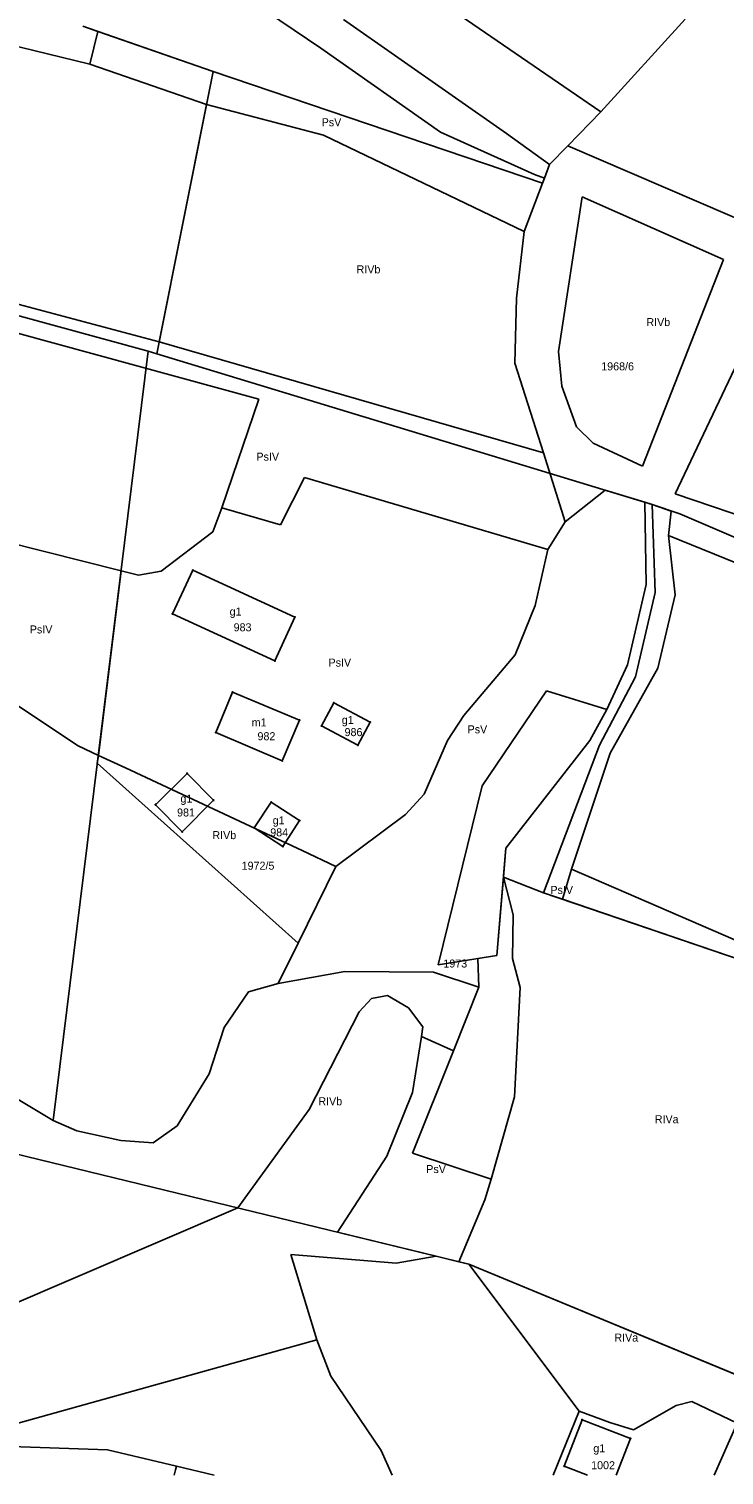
# Model space of a CAD drawing. Extents: x 7498273 to 7499989, y 5499795 to 5500810.
# Drawn here: x 7499439.5 to 7499569.7, y 5499795 to 5500066 of the extents above; entities that cross this region are included whole.
import ezdxf

# ---------------------------------------------------------------- set-up
doc = ezdxf.new("R2010")
doc.units = 0
for name, color, linetype in [('209-oznaczenie konturu klasyfikacyjnego', 7, 'Continuous'), ('211-numer działki ewidencyjnej', 7, 'Continuous'), ('217-kontur klasyfikacyjny', 7, 'Continuous'), ('218-kontur użytku gruntowego', 7, 'Continuous'), ('219-działka ewidencyjna', 7, 'Continuous'), ('312-budynek ewidencyjny', 7, 'Continuous'), ('312-oznaczenie budynku ewidencyjnego', 7, 'Continuous'), ('312-oznaczenie budynku ewidencyjnego-Atr117', 7, 'Continuous'), ('Punkt budynku', 7, 'Continuous')]:
    doc.layers.add(name, color=color, linetype=linetype)

# ---------------------------------------------------------------- blocks, each defined once
blk = doc.blocks.new('PUNKTBUD')
blk.add_circle((0, 0), 0.09)

msp = doc.modelspace()

# ---------------------------------------------------------------- linework, layer by layer
at = {"layer": '217-kontur klasyfikacyjny'}
for points in [[(7499450.96, 5500059.44), (7499391.03, 5500074.12)], [(7499449.6, 5500066.53), (7499452.43, 5500065.55)], [(7499452.43, 5500065.55), (7499450.96, 5500059.44)], [(7499474.02, 5500058.07), (7499452.43, 5500065.55)], [(7499472.79, 5500051.9), (7499450.96, 5500059.44)], [(7499535.75, 5500037.15), (7499474.02, 5500058.07)], [(7499463.91, 5500007.39), (7499472.79, 5500051.9)], [(7499472.79, 5500051.9), (7499494.72, 5500046.16)], [(7499494.72, 5500046.16), (7499532.29, 5500028.06)], [(7499540.44, 5500044.14), (7499537, 5500040.61)], [(7499582.85, 5500025.9), (7499540.44, 5500044.14)], [(7499537, 5500040.61), (7499536.08, 5500038.09)], [(7499532.29, 5500028.06), (7499535.75, 5500037.15)], [(7499536.08, 5500038.09), (7499535.75, 5500037.15)], [(7499538.71, 5500005.56), (7499543.13, 5500034.6)], [(7499543.13, 5500034.6), (7499569.65, 5500022.85)], [(7499368.14, 5500027.95), (7499482.6, 5499996.67)], [(7499379.58, 5500029.9), (7499463.91, 5500007.39)], [(7499530.84, 5500015.57), (7499532.29, 5500028.06)], [(7499560.59, 5499978.93), (7499582.85, 5500025.9)], [(7499569.65, 5500022.85), (7499554.44, 5499984.09)], [(7499530.56, 5500003.43), (7499530.84, 5500015.57)], [(7499535.89, 5499986.58), (7499463.91, 5500007.39)], [(7499535.89, 5499986.58), (7499530.56, 5500003.43)], [(7499539.33, 5499999.08), (7499538.71, 5500005.56)], [(7499542.07, 5499991.45), (7499539.33, 5499999.08)], [(7499482.6, 5499996.67), (7499475.66, 5499976.32)], [(7499545.2, 5499988.43), (7499542.07, 5499991.45)], [(7499554.44, 5499984.09), (7499545.2, 5499988.43)], [(7499539.97, 5499973.65), (7499535.89, 5499986.58)], [(7499486.65, 5499973.09), (7499491.13, 5499981.97)], [(7499491.13, 5499981.97), (7499536.74, 5499968.5)], [(7499547.45, 5499979.6), (7499539.97, 5499973.65)], [(7499554.88, 5499977.33), (7499547.45, 5499979.6)], [(7499595.16, 5499967.18), (7499560.59, 5499978.93)], [(7499475.66, 5499976.32), (7499473.97, 5499971.81)], [(7499475.66, 5499976.32), (7499486.65, 5499973.09)], [(7499555.13, 5499961.92), (7499554.88, 5499977.33)], [(7499556.27, 5499976.91), (7499554.88, 5499977.33)], [(7499559.84, 5499975.69), (7499556.27, 5499976.91)], [(7499456.78, 5499964.49), (7499420.59, 5499973.59)], [(7499536.74, 5499968.5), (7499539.97, 5499973.65)], [(7499559.34, 5499971.08), (7499559.84, 5499975.69)], [(7499473.97, 5499971.81), (7499464.31, 5499964.43)], [(7499560.56, 5499959.98), (7499559.34, 5499971.08)], [(7499559.34, 5499971.08), (7499619.31, 5499946.76)], [(7499534.35, 5499957.97), (7499536.74, 5499968.5)], [(7499452.53, 5499929.9), (7499456.78, 5499964.49)], [(7499460.03, 5499963.67), (7499456.78, 5499964.49)], [(7499464.31, 5499964.43), (7499460.03, 5499963.67)], [(7499551.61, 5499946.89), (7499555.13, 5499961.92)], [(7499557.33, 5499946.24), (7499560.56, 5499959.98)], [(7499530.63, 5499948.73), (7499534.35, 5499957.97)], [(7499426.37, 5499946.58), (7499448.74, 5499931.67)], [(7499521.01, 5499937.36), (7499530.63, 5499948.73)], [(7499547.75, 5499938.48), (7499551.61, 5499946.89)], [(7499548.38, 5499930.3), (7499557.33, 5499946.24)], [(7499544.56, 5499932.68), (7499547.75, 5499938.48)], [(7499517.94, 5499932.69), (7499521.01, 5499937.36)], [(7499513.53, 5499922.62), (7499517.94, 5499932.69)], [(7499528.84, 5499912.48), (7499544.56, 5499932.68)], [(7499448.74, 5499931.67), (7499452.53, 5499929.9)], [(7499452.34, 5499928.44), (7499452.53, 5499929.9)], [(7499452.53, 5499929.9), (7499457.59, 5499927.54)], [(7499541.18, 5499908.6), (7499548.38, 5499930.3)], [(7499489.96, 5499894.72), (7499452.34, 5499928.44)], [(7499457.59, 5499927.54), (7499490.72, 5499912.05)], [(7499510.08, 5499918.82), (7499513.53, 5499922.62)], [(7499497.03, 5499909.1), (7499510.08, 5499918.82)], [(7499490.72, 5499912.05), (7499497.03, 5499909.1)], [(7499528.39, 5499907.08), (7499528.84, 5499912.48)], [(7499497.03, 5499909.1), (7499489.96, 5499894.72)], [(7499539.45, 5499902.93), (7499541.18, 5499908.6)], [(7499587.74, 5499888.42), (7499541.18, 5499908.6)], [(7499527.18, 5499892.39), (7499528.39, 5499907.08)], [(7499535.88, 5499904.15), (7499528.39, 5499907.08)], [(7499528.39, 5499907.08), (7499530.23, 5499899.99)], [(7499539.45, 5499902.93), (7499535.88, 5499904.15)], [(7499573.12, 5499891.48), (7499539.45, 5499902.93)], [(7499530.23, 5499899.99), (7499530.07, 5499891.85)], [(7499489.96, 5499894.72), (7499486.24, 5499887.16)], [(7499523.59, 5499891.82), (7499527.18, 5499892.39)], [(7499498.72, 5499889.4), (7499486.24, 5499887.16)], [(7499515.32, 5499889.25), (7499498.72, 5499889.4)], [(7499523.78, 5499886.46), (7499515.32, 5499889.25)], [(7499523.78, 5499886.46), (7499523.59, 5499891.82)], [(7499530.07, 5499891.85), (7499531.53, 5499886.41)], [(7499486.24, 5499887.16), (7499480.63, 5499885.61)], [(7499480.63, 5499885.61), (7499476.07, 5499878.91)], [(7499501.39, 5499881.81), (7499503.67, 5499884.36)], [(7499503.67, 5499884.36), (7499506.7, 5499884.92)], [(7499506.7, 5499884.92), (7499510.63, 5499882.57)], [(7499519.03, 5499874.52), (7499523.78, 5499886.46)], [(7499531.53, 5499886.41), (7499530.45, 5499865.89)], [(7499492.01, 5499863.53), (7499501.39, 5499881.81)], [(7499510.63, 5499882.57), (7499513.32, 5499879.05)], [(7499476.07, 5499878.91), (7499473.31, 5499870.22)], [(7499513.32, 5499879.05), (7499513.04, 5499877.23)], [(7499511.39, 5499866.7), (7499513.04, 5499877.23)], [(7499513.04, 5499877.23), (7499519.03, 5499874.52)], [(7499444.1, 5499861.48), (7499423.87, 5499873.6)], [(7499511.35, 5499855.36), (7499519.03, 5499874.52)], [(7499473.31, 5499870.22), (7499467.29, 5499860.46)], [(7499506.56, 5499854.77), (7499511.39, 5499866.7)], [(7499530.45, 5499865.89), (7499526.11, 5499850.46)], [(7499478.68, 5499845.08), (7499492.01, 5499863.53)], [(7499448.5, 5499859.51), (7499444.1, 5499861.48)], [(7499456.73, 5499857.7), (7499448.5, 5499859.51)], [(7499467.29, 5499860.46), (7499462.81, 5499857.31)], [(7499462.81, 5499857.31), (7499456.73, 5499857.7)], [(7499497.32, 5499840.54), (7499506.56, 5499854.77)], [(7499526.11, 5499850.46), (7499511.35, 5499855.36)], [(7499524.93, 5499846.6), (7499526.11, 5499850.46)], [(7499520.08, 5499834.99), (7499524.93, 5499846.6)], [(7499434.12, 5499826), (7499478.68, 5499845.08)], [(7499515.78, 5499836.04), (7499497.32, 5499840.54)], [(7499493.48, 5499820.35), (7499488.58, 5499836.36)], [(7499488.58, 5499836.36), (7499508.29, 5499834.73)], [(7499508.29, 5499834.73), (7499515.78, 5499836.04)], [(7499520.08, 5499834.99), (7499515.78, 5499836.04)], [(7499521.93, 5499834.54), (7499520.08, 5499834.99)], [(7499542.61, 5499806.98), (7499521.93, 5499834.54)], [(7499521.93, 5499834.54), (7499574.43, 5499812.83)], [(7499493.48, 5499820.35), (7499423.34, 5499800.83)], [(7499496.07, 5499813.57), (7499493.48, 5499820.35)], [(7499505.52, 5499799.64), (7499496.07, 5499813.57)], [(7499552.75, 5499803.53), (7499560.73, 5499808.09)], [(7499560.73, 5499808.09), (7499563.66, 5499808.78)], [(7499563.66, 5499808.78), (7499572.2, 5499804.78)], [(7499537.733, 5499795.022), (7499542.61, 5499806.98)], [(7499542.61, 5499806.98), (7499548.3, 5499804.87)], [(7499548.3, 5499804.87), (7499552.75, 5499803.53)], [(7499572.2, 5499804.78), (7499567.876, 5499795.022)], [(7499507.57, 5499795.022), (7499505.52, 5499799.64)]]:
    msp.add_lwpolyline(points, dxfattribs=at)
at = {"layer": '218-kontur użytku gruntowego'}
for points in [[(7499450.96, 5500059.44), (7499391.03, 5500074.12)], [(7499449.6, 5500066.53), (7499452.43, 5500065.55)], [(7499452.43, 5500065.55), (7499450.96, 5500059.44)], [(7499474.02, 5500058.07), (7499452.43, 5500065.55)], [(7499472.79, 5500051.9), (7499450.96, 5500059.44)], [(7499535.75, 5500037.15), (7499474.02, 5500058.07)], [(7499463.91, 5500007.39), (7499472.79, 5500051.9)], [(7499472.79, 5500051.9), (7499494.72, 5500046.16)], [(7499494.72, 5500046.16), (7499532.29, 5500028.06)], [(7499540.44, 5500044.14), (7499537, 5500040.61)], [(7499582.85, 5500025.9), (7499540.44, 5500044.14)], [(7499537, 5500040.61), (7499536.08, 5500038.09)], [(7499532.29, 5500028.06), (7499535.75, 5500037.15)], [(7499536.08, 5500038.09), (7499535.75, 5500037.15)], [(7499538.71, 5500005.56), (7499543.13, 5500034.6)], [(7499543.13, 5500034.6), (7499569.65, 5500022.85)], [(7499368.14, 5500027.95), (7499482.6, 5499996.67)], [(7499379.58, 5500029.9), (7499463.91, 5500007.39)], [(7499530.84, 5500015.57), (7499532.29, 5500028.06)], [(7499560.59, 5499978.93), (7499582.85, 5500025.9)], [(7499569.65, 5500022.85), (7499554.44, 5499984.09)], [(7499530.56, 5500003.43), (7499530.84, 5500015.57)], [(7499535.89, 5499986.58), (7499463.91, 5500007.39)], [(7499535.89, 5499986.58), (7499530.56, 5500003.43)], [(7499539.33, 5499999.08), (7499538.71, 5500005.56)], [(7499542.07, 5499991.45), (7499539.33, 5499999.08)], [(7499482.6, 5499996.67), (7499475.66, 5499976.32)], [(7499545.2, 5499988.43), (7499542.07, 5499991.45)], [(7499554.44, 5499984.09), (7499545.2, 5499988.43)], [(7499539.97, 5499973.65), (7499535.89, 5499986.58)], [(7499486.65, 5499973.09), (7499491.13, 5499981.97)], [(7499491.13, 5499981.97), (7499536.74, 5499968.5)], [(7499547.45, 5499979.6), (7499539.97, 5499973.65)], [(7499554.88, 5499977.33), (7499547.45, 5499979.6)], [(7499595.16, 5499967.18), (7499560.59, 5499978.93)], [(7499475.66, 5499976.32), (7499473.97, 5499971.81)], [(7499475.66, 5499976.32), (7499486.65, 5499973.09)], [(7499555.13, 5499961.92), (7499554.88, 5499977.33)], [(7499556.27, 5499976.91), (7499554.88, 5499977.33)], [(7499559.84, 5499975.69), (7499556.27, 5499976.91)], [(7499456.78, 5499964.49), (7499420.59, 5499973.59)], [(7499536.74, 5499968.5), (7499539.97, 5499973.65)], [(7499559.34, 5499971.08), (7499559.84, 5499975.69)], [(7499473.97, 5499971.81), (7499464.31, 5499964.43)], [(7499560.56, 5499959.98), (7499559.34, 5499971.08)], [(7499559.34, 5499971.08), (7499619.31, 5499946.76)], [(7499534.35, 5499957.97), (7499536.74, 5499968.5)], [(7499452.53, 5499929.9), (7499456.78, 5499964.49)], [(7499460.03, 5499963.67), (7499456.78, 5499964.49)], [(7499464.31, 5499964.43), (7499460.03, 5499963.67)], [(7499551.61, 5499946.89), (7499555.13, 5499961.92)], [(7499557.33, 5499946.24), (7499560.56, 5499959.98)], [(7499530.63, 5499948.73), (7499534.35, 5499957.97)], [(7499426.37, 5499946.58), (7499448.74, 5499931.67)], [(7499521.01, 5499937.36), (7499530.63, 5499948.73)], [(7499547.75, 5499938.48), (7499551.61, 5499946.89)], [(7499548.38, 5499930.3), (7499557.33, 5499946.24)], [(7499544.56, 5499932.68), (7499547.75, 5499938.48)], [(7499517.94, 5499932.69), (7499521.01, 5499937.36)], [(7499513.53, 5499922.62), (7499517.94, 5499932.69)], [(7499528.84, 5499912.48), (7499544.56, 5499932.68)], [(7499448.74, 5499931.67), (7499452.53, 5499929.9)], [(7499452.34, 5499928.44), (7499452.53, 5499929.9)], [(7499452.53, 5499929.9), (7499457.59, 5499927.54)], [(7499541.18, 5499908.6), (7499548.38, 5499930.3)], [(7499489.96, 5499894.72), (7499452.34, 5499928.44)], [(7499457.59, 5499927.54), (7499490.72, 5499912.05)], [(7499510.08, 5499918.82), (7499513.53, 5499922.62)], [(7499497.03, 5499909.1), (7499510.08, 5499918.82)], [(7499490.72, 5499912.05), (7499497.03, 5499909.1)], [(7499528.39, 5499907.08), (7499528.84, 5499912.48)], [(7499497.03, 5499909.1), (7499489.96, 5499894.72)], [(7499539.45, 5499902.93), (7499541.18, 5499908.6)], [(7499587.74, 5499888.42), (7499541.18, 5499908.6)], [(7499527.18, 5499892.39), (7499528.39, 5499907.08)], [(7499530.23, 5499899.99), (7499528.39, 5499907.08)], [(7499535.88, 5499904.15), (7499528.39, 5499907.08)], [(7499539.45, 5499902.93), (7499535.88, 5499904.15)], [(7499573.12, 5499891.48), (7499539.45, 5499902.93)], [(7499530.07, 5499891.85), (7499530.23, 5499899.99)], [(7499489.96, 5499894.72), (7499486.24, 5499887.16)], [(7499523.59, 5499891.82), (7499527.18, 5499892.39)], [(7499498.72, 5499889.4), (7499486.24, 5499887.16)], [(7499515.32, 5499889.25), (7499498.72, 5499889.4)], [(7499523.78, 5499886.46), (7499515.32, 5499889.25)], [(7499523.78, 5499886.46), (7499523.59, 5499891.82)], [(7499531.53, 5499886.41), (7499530.07, 5499891.85)], [(7499486.24, 5499887.16), (7499480.63, 5499885.61)], [(7499480.63, 5499885.61), (7499476.07, 5499878.91)], [(7499501.39, 5499881.81), (7499503.67, 5499884.36)], [(7499503.67, 5499884.36), (7499506.7, 5499884.92)], [(7499506.7, 5499884.92), (7499510.63, 5499882.57)], [(7499519.03, 5499874.52), (7499523.78, 5499886.46)], [(7499530.45, 5499865.89), (7499531.53, 5499886.41)], [(7499492.01, 5499863.53), (7499501.39, 5499881.81)], [(7499510.63, 5499882.57), (7499513.32, 5499879.05)], [(7499476.07, 5499878.91), (7499473.31, 5499870.22)], [(7499513.32, 5499879.05), (7499513.04, 5499877.23)], [(7499511.39, 5499866.7), (7499513.04, 5499877.23)], [(7499513.04, 5499877.23), (7499519.03, 5499874.52)], [(7499444.1, 5499861.48), (7499423.87, 5499873.6)], [(7499511.35, 5499855.36), (7499519.03, 5499874.52)], [(7499473.31, 5499870.22), (7499467.29, 5499860.46)], [(7499506.56, 5499854.77), (7499511.39, 5499866.7)], [(7499526.11, 5499850.46), (7499530.45, 5499865.89)], [(7499478.68, 5499845.08), (7499492.01, 5499863.53)], [(7499448.5, 5499859.51), (7499444.1, 5499861.48)], [(7499456.73, 5499857.7), (7499448.5, 5499859.51)], [(7499467.29, 5499860.46), (7499462.81, 5499857.31)], [(7499462.81, 5499857.31), (7499456.73, 5499857.7)], [(7499497.32, 5499840.54), (7499506.56, 5499854.77)], [(7499526.11, 5499850.46), (7499511.35, 5499855.36)], [(7499524.93, 5499846.6), (7499526.11, 5499850.46)], [(7499520.08, 5499834.99), (7499524.93, 5499846.6)], [(7499434.12, 5499826), (7499478.68, 5499845.08)], [(7499515.78, 5499836.04), (7499497.32, 5499840.54)], [(7499493.48, 5499820.35), (7499488.58, 5499836.36)], [(7499488.58, 5499836.36), (7499508.29, 5499834.73)], [(7499508.29, 5499834.73), (7499515.78, 5499836.04)], [(7499520.08, 5499834.99), (7499515.78, 5499836.04)], [(7499521.93, 5499834.54), (7499520.08, 5499834.99)], [(7499542.61, 5499806.98), (7499521.93, 5499834.54)], [(7499521.93, 5499834.54), (7499574.43, 5499812.83)], [(7499493.48, 5499820.35), (7499423.34, 5499800.83)], [(7499496.07, 5499813.57), (7499493.48, 5499820.35)], [(7499505.52, 5499799.64), (7499496.07, 5499813.57)], [(7499552.75, 5499803.53), (7499560.73, 5499808.09)], [(7499560.73, 5499808.09), (7499563.66, 5499808.78)], [(7499563.66, 5499808.78), (7499572.2, 5499804.78)], [(7499537.733, 5499795.022), (7499542.61, 5499806.98)], [(7499542.61, 5499806.98), (7499548.3, 5499804.87)], [(7499548.3, 5499804.87), (7499552.75, 5499803.53)], [(7499572.2, 5499804.78), (7499567.876, 5499795.022)], [(7499507.57, 5499795.022), (7499505.52, 5499799.64)]]:
    msp.add_lwpolyline(points, dxfattribs=at)
at = {"layer": '219-działka ewidencyjna'}
for points in [[(7499448.51, 5500093.34), (7499494.2, 5500062.41)], [(7499509.03, 5500076.34), (7499546.66, 5500050.51)], [(7499449.6, 5500066.53), (7499474.02, 5500058.07)], [(7499498.44, 5500067.78), (7499528.96, 5500046.47)], [(7499546.66, 5500050.51), (7499562.42, 5500067.86)], [(7499494.2, 5500062.41), (7499516.61, 5500046.68)], [(7499463.47, 5500005.18), (7499474.02, 5500058.07)], [(7499535.75, 5500037.15), (7499474.02, 5500058.07)], [(7499540.44, 5500044.14), (7499546.66, 5500050.51)], [(7499534.22, 5500038.77), (7499516.61, 5500046.68)], [(7499528.96, 5500046.47), (7499537, 5500040.61)], [(7499537, 5500040.61), (7499540.44, 5500044.14)], [(7499540.44, 5500044.14), (7499582.85, 5500025.9)], [(7499534.22, 5500038.77), (7499536.08, 5500038.09)], [(7499536.08, 5500038.09), (7499537, 5500040.61)], [(7499535.75, 5500037.15), (7499536.08, 5500038.09)], [(7499379.15, 5500028.26), (7499461.85, 5500005.63)], [(7499444.1, 5499861.48), (7499461.85, 5500005.63)], [(7499461.85, 5500005.63), (7499463.47, 5500005.18)], [(7499463.47, 5500005.18), (7499556.27, 5499976.91)], [(7499556.27, 5499976.91), (7499556.84, 5499960.44)], [(7499556.27, 5499976.91), (7499561.45, 5499975.14)], [(7499561.45, 5499975.14), (7499622.43, 5499949.02)], [(7499553.14, 5499944.63), (7499556.84, 5499960.44)], [(7499546.41, 5499931.83), (7499553.14, 5499944.63)], [(7499524.43, 5499924.21), (7499536.5, 5499941.98)], [(7499536.5, 5499941.98), (7499547.75, 5499938.48)], [(7499544.56, 5499932.68), (7499547.75, 5499938.48)], [(7499528.84, 5499912.48), (7499544.56, 5499932.68)], [(7499535.88, 5499904.15), (7499546.41, 5499931.83)], [(7499516.15, 5499890.64), (7499524.43, 5499924.21)], [(7499527.18, 5499892.39), (7499528.84, 5499912.48)], [(7499535.88, 5499904.15), (7499573.12, 5499891.48)], [(7499516.15, 5499890.64), (7499527.18, 5499892.39)], [(7499393.57, 5499891.75), (7499444.1, 5499861.48)], [(7499521.93, 5499834.54), (7499367.74, 5499872.11)], [(7499521.93, 5499834.54), (7499578.1, 5499811.31)], [(7499394.65, 5499801.84), (7499454.27, 5499799.74)], [(7499454.27, 5499799.74), (7499467.19, 5499796.68)], [(7499466.723, 5499795.022), (7499467, 5499796.01)], [(7499467, 5499796.01), (7499467.19, 5499796.68)], [(7499467.19, 5499796.68), (7499474.207, 5499795.022)]]:
    msp.add_lwpolyline(points, dxfattribs=at)
at = {"layer": '312-budynek ewidencyjny'}
for points in [[(7499466.43, 5499956.4), (7499470.25, 5499964.58)], [(7499470.25, 5499964.58), (7499489.35, 5499955.82)], [(7499485.59, 5499947.61), (7499466.43, 5499956.4)], [(7499489.35, 5499955.82), (7499485.59, 5499947.61)], [(7499474.55, 5499934.17), (7499477.67, 5499941.77)], [(7499477.67, 5499941.77), (7499490.18, 5499936.51)], [(7499494.35, 5499935.42), (7499496.63, 5499939.74)], [(7499496.63, 5499939.74), (7499503.44, 5499936.15)], [(7499490.18, 5499936.51), (7499486.98, 5499928.89)], [(7499501.16, 5499931.83), (7499494.35, 5499935.42)], [(7499503.44, 5499936.15), (7499501.16, 5499931.83)], [(7499486.98, 5499928.89), (7499474.55, 5499934.17)], [(7499463.24, 5499920.66), (7499469.14, 5499926.52)], [(7499469.14, 5499926.52), (7499474.11, 5499921.49)], [(7499468.25, 5499915.59), (7499463.24, 5499920.66)], [(7499474.11, 5499921.49), (7499468.25, 5499915.59)], [(7499481.7, 5499916.33), (7499484.91, 5499921.1)], [(7499484.91, 5499921.1), (7499490.21, 5499917.67)], [(7499487.09, 5499912.84), (7499481.7, 5499916.33)], [(7499490.21, 5499917.67), (7499487.09, 5499912.84)], [(7499539.8, 5499796.7), (7499543.13, 5499805.38)], [(7499543.13, 5499805.38), (7499552.19, 5499801.89)], [(7499552.19, 5499801.89), (7499549.547, 5499795.022)], [(7499544.152, 5499795.022), (7499539.8, 5499796.7)]]:
    msp.add_lwpolyline(points, dxfattribs=at)

# ---------------------------------------------------------------- block references
at = {"layer": 'Punkt budynku'}
for p in [(7499470.25, 5499964.58), (7499466.43, 5499956.4), (7499489.35, 5499955.82), (7499485.59, 5499947.61), (7499477.67, 5499941.77), (7499496.63, 5499939.74), (7499490.18, 5499936.51), (7499494.35, 5499935.42), (7499503.44, 5499936.15), (7499474.55, 5499934.17), (7499501.16, 5499931.83), (7499486.98, 5499928.89), (7499469.14, 5499926.52), (7499463.24, 5499920.66), (7499474.11, 5499921.49), (7499484.91, 5499921.1), (7499481.7, 5499916.33), (7499490.21, 5499917.67), (7499468.25, 5499915.59), (7499487.09, 5499912.84), (7499543.13, 5499805.38), (7499552.19, 5499801.89), (7499539.8, 5499796.7)]:
    msp.add_blockref('PUNKTBUD', p, dxfattribs=at)

# ---------------------------------------------------------------- texts
at = {"layer": '209-oznaczenie konturu klasyfikacyjnego'}
for s, p in [('PsV', (7499494.36, 5500047.81)), ('RIVb', (7499500.9, 5500020.24)), ('RIVb', (7499555.18, 5500010.35)), ('PsIV', (7499482.14, 5499985.13)), ('PsIV', (7499439.69, 5499952.75)), ('PsIV', (7499495.64, 5499946.54)), ('PsV', (7499521.69, 5499934.03)), ('RIVb', (7499473.89, 5499914.2)), ('PsIV', (7499537.2, 5499903.93)), ('RIVb', (7499493.74, 5499864.33)), ('RIVa', (7499556.75, 5499860.96)), ('PsV', (7499513.95, 5499851.62)), ('RIVa', (7499549.18, 5499820.04))]:
    msp.add_text(s, height=1.5, dxfattribs=at).set_placement(p)
at = {"layer": '211-numer działki ewidencyjnej'}
for s, p in [('1968/6', (7499546.72, 5500002.05)), ('1972/5', (7499479.37, 5499908.47)), ('1973', (7499517.15, 5499890.14))]:
    msp.add_text(s, height=1.5, dxfattribs=at).set_placement(p)
at = {"layer": '312-oznaczenie budynku ewidencyjnego'}
for s, p in [('983', (7499477.87, 5499953.15)), ('982', (7499482.34, 5499932.74)), ('986', (7499498.65, 5499933.51)), ('981', (7499467.28, 5499918.45)), ('984', (7499484.73, 5499914.72)), ('1002', (7499544.83, 5499796.12))]:
    msp.add_text(s, height=1.5, dxfattribs=at).set_placement(p)
at = {"layer": '312-oznaczenie budynku ewidencyjnego-Atr117'}
for s, p in [('g1', (7499477.119, 5499956.1)), ('m1', (7499481.245, 5499935.33)), ('g1', (7499498.129, 5499935.79)), ('g1', (7499467.909, 5499921.06)), ('g1', (7499485.189, 5499916.97)), ('g1', (7499545.229, 5499799.3))]:
    msp.add_text(s, height=1.5, dxfattribs=at).set_placement(p)

doc.saveas('drawing.dxf')
